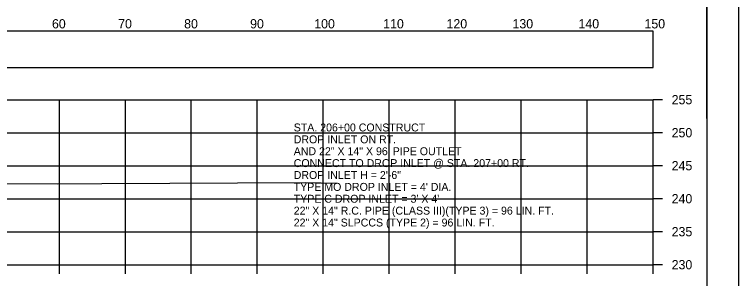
# Model space of a CAD drawing. Extents: x 1369627 to 1374022, y 380035 to 398173.
# Drawn here: x 1372151.7 to 1372261.5, y 381420.7 to 381460.7 of the extents above; entities that cross this region are included whole.
import ezdxf

# ---------------------------------------------------------------- set-up
doc = ezdxf.new("R2010")
doc.units = 0
for name, color, linetype in [('Default', 7, 'Continuous'), ('R_Axis', 7, 'Continuous'), ('R_Axis Annot', 7, 'Continuous'), ('R_Border', 7, 'Continuous'), ('R_Exist Surface', 7, 'Continuous'), ('R_Grid', 7, 'Continuous'), ('R_No Plot', 7, 'Continuous'), ('R_Water Annot', 7, 'Continuous')]:
    doc.layers.add(name, color=color, linetype=linetype)

msp = doc.modelspace()

# ---------------------------------------------------------------- linework, layer by layer
at = {"layer": 'Default'}
msp.add_lwpolyline([(1371948.53, 381452.66), (1372248.53, 381452.66), (1372248.53, 381458.18), (1371948.53, 381458.18)], close=True, dxfattribs=at)
at = {"layer": 'R_Axis'}
for p, q in [((1372248.53, 381422.79), (1372248.53, 381447.79)), ((1372249.93, 381447.79), (1372248.53, 381447.79)), ((1372249.93, 381442.79), (1372248.53, 381442.79)), ((1372249.93, 381437.79), (1372248.53, 381437.79)), ((1372249.93, 381432.79), (1372248.53, 381432.79)), ((1372249.93, 381427.79), (1372248.53, 381427.79)), ((1371948.53, 381422.79), (1372248.53, 381422.79)), ((1372158.53, 381421.39), (1372158.53, 381422.79)), ((1372168.53, 381421.39), (1372168.53, 381422.79)), ((1372178.53, 381421.39), (1372178.53, 381422.79)), ((1372188.53, 381421.39), (1372188.53, 381422.79)), ((1372198.53, 381421.39), (1372198.53, 381422.79)), ((1372208.53, 381421.39), (1372208.53, 381422.79)), ((1372218.53, 381421.39), (1372218.53, 381422.79)), ((1372228.53, 381421.39), (1372228.53, 381422.79)), ((1372238.53, 381421.39), (1372238.53, 381422.79)), ((1372248.53, 381421.39), (1372248.53, 381422.79)), ((1372249.93, 381422.79), (1372248.53, 381422.79))]:
    msp.add_line(p, q, dxfattribs=at)
at = {"layer": 'R_Border'}
msp.add_line((1372256.71, 381322.79), (1372256.71, 381528.25), dxfattribs=at)
at = {"layer": 'R_Exist Surface'}
msp.add_lwpolyline([(1372149.38, 381435.11), (1372158.23, 381435.03), (1372164.95, 381435.07), (1372195.85, 381435.23), (1372200.58, 381435.15)], dxfattribs=at)
at = {"layer": 'R_Grid'}
for p, q in [((1371948.53, 381447.79), (1372248.53, 381447.79)), ((1372158.53, 381422.79), (1372158.53, 381447.79)), ((1372168.53, 381422.79), (1372168.53, 381447.79)), ((1372178.53, 381422.79), (1372178.53, 381447.79)), ((1372188.53, 381422.79), (1372188.53, 381447.79)), ((1372198.53, 381422.79), (1372198.53, 381447.79)), ((1372208.53, 381422.79), (1372208.53, 381447.79)), ((1372218.53, 381422.79), (1372218.53, 381447.79)), ((1372228.53, 381422.79), (1372228.53, 381447.79)), ((1372238.53, 381422.79), (1372238.53, 381447.79)), ((1372248.53, 381422.79), (1372248.53, 381447.79)), ((1371948.53, 381442.79), (1372248.53, 381442.79)), ((1371948.53, 381437.79), (1372248.53, 381437.79)), ((1371948.53, 381432.79), (1372248.53, 381432.79)), ((1371948.53, 381427.79), (1372248.53, 381427.79)), ((1371948.53, 381422.79), (1372248.53, 381422.79))]:
    msp.add_line(p, q, dxfattribs=at)
at = {"layer": 'R_No Plot'}
for points in [[(1371928.12, 381532.14), (1372261.46, 381532.14), (1372261.46, 381318.8), (1371928.12, 381318.8)], [(1372174.45, 381528.25), (1372194.07, 381528.25), (1372194.07, 381518.37), (1372210.18, 381518.37), (1372233.38, 381518.37), (1372233.38, 381485.7), (1372256.59, 381485.7), (1372256.71, 381322.79), (1371940.53, 381322.79), (1371940.53, 381528.25)]]:
    msp.add_lwpolyline(points, close=True, dxfattribs=at)

# ---------------------------------------------------------------- texts
at = {"layer": 'R_Axis Annot'}
for s, p in [('60', (1372157.41, 381458.59)), ('70', (1372167.44, 381458.59)), ('80', (1372177.44, 381458.59)), ('90', (1372187.44, 381458.59)), ('100', (1372197.16, 381458.59)), ('110', (1372207.61, 381458.59)), ('120', (1372217.21, 381458.59)), ('130', (1372227.21, 381458.59)), ('140', (1372237.21, 381458.59)), ('150', (1372247.21, 381458.59)), ('255', (1372251.33, 381447.09)), ('250', (1372251.33, 381442.09)), ('245', (1372251.33, 381437.09)), ('240', (1372251.33, 381432.09)), ('235', (1372251.33, 381427.09)), ('230', (1372251.33, 381422.09))]:
    msp.add_text(s, height=1.4, dxfattribs=at).set_placement(p)
at = {"layer": 'R_Water Annot'}
for s, p in [('STA. 206+00 CONSTRUCT', (1372194.05, 381442.98)), ('DROP INLET ON RT.', (1372194.05, 381441.18)), ('AND 22" X 14" X 96\' PIPE OUTLET', (1372194.05, 381439.38)), ('CONNECT TO DROP INLET @ STA. 207+00 RT.', (1372194.05, 381437.58)), ('DROP INLET H = 2\'-6"', (1372194.05, 381435.78)), ("TYPE MO DROP INLET = 4' DIA.", (1372194.05, 381433.98)), ("TYPE C DROP INLET = 3' X 4'", (1372194.05, 381432.18)), ('22" X 14" R.C. PIPE (CLASS III)(TYPE 3) = 96 LIN. FT.', (1372194.05, 381430.38)), ('22" X 14" SLPCCS (TYPE 2) = 96 LIN. FT.', (1372194.05, 381428.58))]:
    msp.add_text(s, height=1.2, dxfattribs=at).set_placement(p)

doc.saveas('drawing.dxf')
